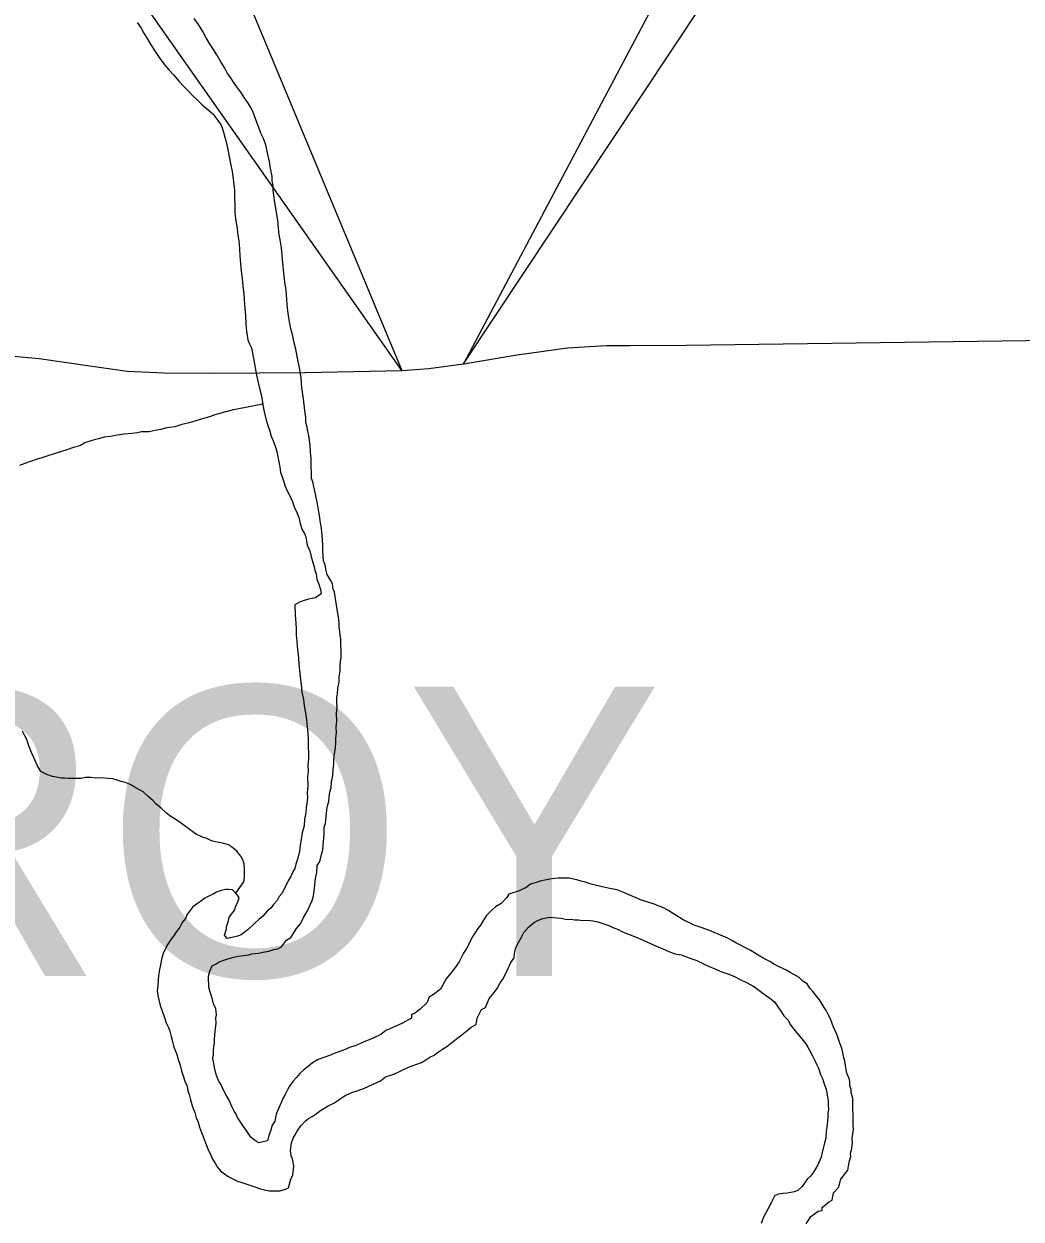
# Model space of a CAD drawing. Extents: x 0 to 34, y 0 to 22.
# Drawn here: x 6.002 to 6.59, y 16.508 to 17.212 of the extents above; entities that cross this region are included whole.
import ezdxf

# ---------------------------------------------------------------- set-up
doc = ezdxf.new("R2010")
doc.units = 0
for name, color, linetype in [('GM_X_Major_River', 7, 'Continuous'), ('GM_X_Minor_River', 7, 'Continuous'), ('GM_X_Township_Text', 7, 'Continuous'), ('GM_X_US_Route', 7, 'Continuous'), ('SH_Border', 7, 'Continuous'), ('SH_Data', 7, 'Continuous')]:
    doc.layers.add(name, color=color, linetype=linetype)

msp = doc.modelspace()

# ---------------------------------------------------------------- linework, layer by layer
at = {"layer": 'GM_X_Major_River'}
for points in [[(6.06879, 17.21276), (6.07115, 17.20939), (6.07273, 17.20639), (6.0747, 17.20339), (6.07667, 17.20001), (6.07903, 17.19626), (6.08178, 17.19214), (6.08453, 17.1884), (6.08726, 17.18504), (6.09038, 17.18169), (6.0935, 17.17796), (6.09622, 17.17497), (6.09894, 17.17237), (6.10128, 17.16976), (6.104, 17.16716), (6.1071, 17.16419), (6.11059, 17.16122), (6.1133, 17.159), (6.118, 17.15264), (6.1188, 17.15076), (6.11962, 17.14812), (6.12044, 17.1451), (6.12128, 17.1417), (6.12212, 17.13791), (6.12297, 17.13375), (6.12382, 17.12959), (6.12467, 17.12505), (6.12556, 17.11899), (6.12606, 17.11367), (6.12615, 17.1095), (6.12624, 17.10494), (6.12634, 17.10038), (6.12682, 17.09583), (6.12768, 17.09129), (6.12814, 17.0875), (6.12859, 17.08409), (6.12908, 17.07916), (6.12915, 17.07536), (6.12963, 17.07081), (6.13011, 17.06626), (6.13059, 17.06171), (6.13106, 17.05754), (6.13154, 17.05261)], [(6.16019, 17.02891), (6.15936, 17.03231), (6.15893, 17.03458), (6.15851, 17.03647), (6.15808, 17.03874), (6.15761, 17.04291), (6.15715, 17.0467), (6.15659, 17.05505), (6.15573, 17.05997), (6.15529, 17.063), (6.15431, 17.07324), (6.15378, 17.08007), (6.15292, 17.08462), (6.15248, 17.08765), (6.15201, 17.09182), (6.15153, 17.09637), (6.15065, 17.10205), (6.14978, 17.10697), (6.14932, 17.11076), (6.14887, 17.11417), (6.14882, 17.11645), (6.14838, 17.11948), (6.14832, 17.12214), (6.1479, 17.12403), (6.14706, 17.12781), (6.14662, 17.13084), (6.14577, 17.135), (6.1445, 17.14068), (6.14289, 17.14482), (6.1417, 17.14746), (6.14048, 17.15085), (6.13928, 17.15387), (6.13806, 17.15726), (6.13686, 17.16027), (6.13527, 17.16328), (6.13409, 17.16516), (6.13174, 17.16853), (6.13016, 17.17115), (6.12742, 17.17489), (6.12546, 17.17751), (6.12388, 17.18014), (6.12193, 17.18275), (6.12034, 17.18576), (6.11798, 17.18951), (6.11561, 17.19364), (6.11324, 17.19739), (6.11128, 17.20038), (6.10931, 17.20376), (6.10733, 17.20752), (6.10495, 17.21165), (6.10222, 17.21501)], [(6.13154, 17.05261), (6.13205, 17.04654), (6.13257, 17.04009), (6.13268, 17.03477), (6.13314, 17.03098), (6.13358, 17.02833), (6.13402, 17.02568), (6.13482, 17.0238), (6.13601, 17.02116), (6.13729, 17.01473), (6.13902, 17.00489), (6.14069, 16.99808), (6.14194, 16.99279), (6.14282, 16.98749), (6.14366, 16.98332), (6.14452, 16.97916), (6.14573, 16.97539), (6.14695, 16.97199), (6.14777, 16.96897), (6.14898, 16.96596), (6.15019, 16.96257), (6.15101, 16.95992), (6.15273, 16.95084), (6.15317, 16.94781), (6.15438, 16.94441), (6.15601, 16.93951), (6.15721, 16.93687), (6.15879, 16.93387), (6.16, 16.93085), (6.16121, 16.92746), (6.1628, 16.92407), (6.16401, 16.92106), (6.16484, 16.91766), (6.16606, 16.91388), (6.16725, 16.91163), (6.16805, 16.90975), (6.16892, 16.90482), (6.17051, 16.90144), (6.17135, 16.89804), (6.17218, 16.89463), (6.173, 16.89199), (6.17342, 16.8901), (6.17423, 16.88784), (6.17467, 16.88481), (6.17587, 16.88179), (6.1767, 16.87877), (6.17714, 16.87612), (6.17376, 16.87377), (6.17187, 16.87335), (6.1696, 16.87292), (6.16657, 16.87209), (6.16431, 16.87128), (6.16168, 16.8697), (6.16181, 16.86363), (6.16228, 16.85908), (6.16237, 16.85528), (6.16244, 16.85148), (6.16289, 16.84845), (6.16296, 16.84503), (6.16341, 16.842), (6.16387, 16.83821), (6.16394, 16.83479), (6.1644, 16.831), (6.16486, 16.82721), (6.16534, 16.82266), (6.16582, 16.81811), (6.16667, 16.81395), (6.16713, 16.81016), (6.16798, 16.80599), (6.16845, 16.80182), (6.16891, 16.79803), (6.16938, 16.79386), (6.16946, 16.79007), (6.16955, 16.78589), (6.16962, 16.78247), (6.1697, 16.77867), (6.16939, 16.77524), (6.16947, 16.77144), (6.16916, 16.7684), (6.16927, 16.76308), (6.16898, 16.75889), (6.16904, 16.75585), (6.16873, 16.75281), (6.16841, 16.75014), (6.16809, 16.74709), (6.16741, 16.74328), (6.16711, 16.73947), (6.16606, 16.73527), (6.16538, 16.73145), (6.16469, 16.72802), (6.16438, 16.72459), (6.16333, 16.72039), (6.16226, 16.71694), (6.16156, 16.71427), (6.16046, 16.71234), (6.159, 16.70927), (6.1579, 16.70735), (6.15426, 16.69967), (6.1524, 16.69773), (6.15131, 16.69542), (6.14908, 16.69309)], [(6.16967, 16.6905), (6.17077, 16.69281), (6.17185, 16.69549), (6.17255, 16.69816), (6.17322, 16.70274), (6.17386, 16.70845), (6.17454, 16.71189), (6.17484, 16.71607), (6.17631, 16.71839), (6.17736, 16.72259), (6.17806, 16.72527), (6.17839, 16.72793), (6.17868, 16.73212), (6.17899, 16.73517), (6.17892, 16.73859), (6.17963, 16.74088), (6.1806, 16.74888), (6.18094, 16.75117), (6.18164, 16.75385), (6.18196, 16.75651), (6.18229, 16.75918), (6.18299, 16.76185), (6.1833, 16.76528), (6.18398, 16.7691), (6.18428, 16.7729), (6.1846, 16.77557), (6.18455, 16.77823), (6.18487, 16.78052), (6.18521, 16.78281), (6.18553, 16.78547), (6.18585, 16.78852), (6.18579, 16.79118), (6.18611, 16.79423), (6.18603, 16.79765), (6.18634, 16.80107), (6.18624, 16.80563), (6.18655, 16.80906), (6.18649, 16.8121), (6.18642, 16.81514), (6.18676, 16.81704), (6.18707, 16.82047), (6.18741, 16.82238), (6.18775, 16.82428), (6.18769, 16.82732), (6.18837, 16.83076), (6.18832, 16.83342), (6.18863, 16.83646), (6.18897, 16.83837), (6.18887, 16.84293), (6.1888, 16.84635), (6.18874, 16.84939), (6.1883, 16.85204), (6.18826, 16.85394), (6.18782, 16.85659), (6.18777, 16.85887), (6.18731, 16.86266), (6.18687, 16.86569), (6.18511, 16.87705), (6.1843, 16.87894), (6.18386, 16.88197), (6.18267, 16.88422), (6.1807, 16.8876), (6.17987, 16.89062), (6.17944, 16.89327), (6.17863, 16.89553), (6.17812, 16.90122), (6.17806, 16.90426), (6.17797, 16.90844), (6.17751, 16.91223), (6.17745, 16.91489), (6.17703, 16.91678), (6.17661, 16.91905), (6.17615, 16.92246), (6.17573, 16.92435), (6.1753, 16.92663), (6.17485, 16.93004), (6.17401, 16.93382), (6.17317, 16.9376), (6.17273, 16.94025), (6.17231, 16.94214), (6.17151, 16.94403), (6.17145, 16.94668), (6.17135, 16.95162), (6.17126, 16.9558), (6.1708, 16.95959), (6.17071, 16.96377), (6.17027, 16.96642), (6.16983, 16.96945), (6.1694, 16.97172), (6.16896, 16.97437), (6.16815, 16.97702), (6.16808, 16.98005), (6.16761, 16.98423), (6.16671, 16.99104), (6.16581, 16.99749), (6.1653, 17.00356), (6.16442, 17.00924), (6.16316, 17.01491), (6.16228, 17.02021), (6.16104, 17.02474), (6.16019, 17.02891)], [(6.48497, 16.60346), (6.48455, 16.60574), (6.48411, 16.60839), (6.4829, 16.6114), (6.48209, 16.61367), (6.48088, 16.61706), (6.47929, 16.62044), (6.47848, 16.62233), (6.47727, 16.62572), (6.47607, 16.62835), (6.47488, 16.63061), (6.4737, 16.63248), (6.47252, 16.63436), (6.47094, 16.63698), (6.46938, 16.63885), (6.46704, 16.64184), (6.4651, 16.6437), (6.46352, 16.64632), (6.46121, 16.64779), (6.45887, 16.65003), (6.45579, 16.65186), (6.45349, 16.65295), (6.45117, 16.65442), (6.44426, 16.65769), (6.44156, 16.65953), (6.43809, 16.66135), (6.43463, 16.66318), (6.43, 16.66612), (6.42654, 16.66795), (6.42385, 16.66941), (6.42154, 16.6705), (6.41923, 16.67197), (6.41654, 16.67343), (6.41385, 16.67451), (6.41116, 16.67559), (6.40925, 16.67631), (6.40694, 16.6774), (6.40387, 16.67848), (6.40119, 16.67956), (6.39698, 16.68099), (6.3939, 16.68244), (6.39083, 16.68389), (6.38735, 16.6861), (6.38427, 16.68793), (6.38157, 16.68977), (6.3785, 16.69123), (6.37581, 16.69231), (6.37312, 16.69339), (6.37083, 16.6941), (6.36853, 16.69481), (6.36547, 16.69589), (6.36278, 16.69697), (6.36047, 16.69806), (6.35779, 16.69914), (6.35548, 16.70023), (6.35356, 16.70095), (6.35165, 16.70167), (6.34821, 16.70235), (6.3463, 16.70269), (6.34209, 16.70374), (6.33866, 16.70442), (6.33636, 16.70514), (6.33291, 16.7062), (6.331, 16.70654), (6.32794, 16.70761), (6.32335, 16.70865), (6.32069, 16.7086), (6.31688, 16.70851), (6.31498, 16.70847), (6.31195, 16.70803), (6.31006, 16.7076), (6.30627, 16.70676), (6.30324, 16.70594), (6.3006, 16.70512), (6.29798, 16.70316), (6.29384, 16.70117), (6.28779, 16.69914), (6.28669, 16.69722), (6.28334, 16.69373), (6.27996, 16.69175), (6.27809, 16.69019), (6.27623, 16.68825), (6.27437, 16.68631), (6.27254, 16.68323), (6.27106, 16.68092), (6.26958, 16.67898), (6.26774, 16.67628), (6.26664, 16.67436), (6.26262, 16.66667), (6.26114, 16.66436), (6.26004, 16.66244), (6.25859, 16.65936), (6.25711, 16.65743), (6.25563, 16.65512), (6.25341, 16.65241), (6.25081, 16.64932), (6.24752, 16.64316), (6.2434, 16.64003), (6.24077, 16.63846), (6.2397, 16.63539), (6.23559, 16.6315)], [(6.14908, 16.69309), (6.1476, 16.69116), (6.14536, 16.68921), (6.14276, 16.68612), (6.14052, 16.68417), (6.13827, 16.68222), (6.13417, 16.67833), (6.13006, 16.6752), (6.12779, 16.67439), (6.12477, 16.67357), (6.12173, 16.67312), (6.12017, 16.67499), (6.12125, 16.67805), (6.12157, 16.68072), (6.12229, 16.68263), (6.12299, 16.68569), (6.12632, 16.68994), (6.12666, 16.69185), (6.12812, 16.69454), (6.12883, 16.69722), (6.12687, 16.69983), (6.12493, 16.70169), (6.12264, 16.70202), (6.12074, 16.70198), (6.11771, 16.70116), (6.11545, 16.70035), (6.11357, 16.69917), (6.11169, 16.69836), (6.10868, 16.69678), (6.10605, 16.69482), (6.10418, 16.69364), (6.10156, 16.69168), (6.0997, 16.68936), (6.09822, 16.68743), (6.09714, 16.68475), (6.09529, 16.68243), (6.09382, 16.67974), (6.0916, 16.67665), (6.09013, 16.67433), (6.08865, 16.6724), (6.08681, 16.6697), (6.08425, 16.66471), (6.08317, 16.66164), (6.0825, 16.65745), (6.0818, 16.65477), (6.08147, 16.65249), (6.08116, 16.64906), (6.08086, 16.64525), (6.08054, 16.6422), (6.08098, 16.63955), (6.08142, 16.6369), (6.08225, 16.6335), (6.08346, 16.63049), (6.08467, 16.62709), (6.08589, 16.62332), (6.08709, 16.62068), (6.0879, 16.61842), (6.08872, 16.6154), (6.08955, 16.61238), (6.09038, 16.60897), (6.09198, 16.60521), (6.09282, 16.60181), (6.09403, 16.59841), (6.09486, 16.59501), (6.09608, 16.59162), (6.09689, 16.58897), (6.0981, 16.58596), (6.09853, 16.58331), (6.09934, 16.58105), (6.10017, 16.57802), (6.1014, 16.57387), (6.10261, 16.57047), (6.10344, 16.56745), (6.10463, 16.56482), (6.10546, 16.5618), (6.10666, 16.55878), (6.10787, 16.55577), (6.10908, 16.55275), (6.10989, 16.55011), (6.11069, 16.54823), (6.11188, 16.54597), (6.11309, 16.54296), (6.11466, 16.54071), (6.11585, 16.53846), (6.1178, 16.53622), (6.12012, 16.53437), (6.12243, 16.5329), (6.12512, 16.53144), (6.12782, 16.52998), (6.1305, 16.52928), (6.13816, 16.52678), (6.14084, 16.5257), (6.14352, 16.525), (6.14658, 16.5243), (6.14962, 16.52437), (6.15304, 16.52444), (6.15607, 16.52527), (6.15795, 16.52607), (6.159, 16.53065), (6.16045, 16.53373), (6.16076, 16.53715)], [(6.23559, 16.6315), (6.23223, 16.62877), (6.23034, 16.62835), (6.23039, 16.62607), (6.22475, 16.62291), (6.22022, 16.62091), (6.21721, 16.6197), (6.21532, 16.6189), (6.21233, 16.61656), (6.20819, 16.61457), (6.20555, 16.61337), (6.20328, 16.61256), (6.20065, 16.61136), (6.19726, 16.60977), (6.19423, 16.60895), (6.19121, 16.60774), (6.1882, 16.60653), (6.1848, 16.60532), (6.18216, 16.60412), (6.17537, 16.6017), (6.17198, 16.59972), (6.16974, 16.59777), (6.16712, 16.59582), (6.16451, 16.59348), (6.16266, 16.59116), (6.16042, 16.58883), (6.15858, 16.58613), (6.15748, 16.58421), (6.15602, 16.58113), (6.15455, 16.57882), (6.15383, 16.57691), (6.15165, 16.57192), (6.15056, 16.56961), (6.14989, 16.56542), (6.14804, 16.56272), (6.1477, 16.56081), (6.14627, 16.55698), (6.14557, 16.55392), (6.14216, 16.55309), (6.14027, 16.55267), (6.13795, 16.55414), (6.13563, 16.55599), (6.13445, 16.55786), (6.13288, 16.56011), (6.13131, 16.56236), (6.12896, 16.56573), (6.12778, 16.5676), (6.12698, 16.56948), (6.1258, 16.57136), (6.1246, 16.57399), (6.123, 16.57776), (6.12102, 16.58114), (6.11944, 16.58414), (6.11824, 16.58678), (6.11666, 16.5894), (6.11546, 16.59242), (6.11464, 16.59506), (6.11422, 16.59695), (6.11334, 16.60263), (6.11368, 16.60454), (6.11363, 16.60682), (6.11396, 16.60949), (6.1143, 16.61139), (6.11425, 16.61329), (6.11457, 16.61634), (6.11488, 16.61977), (6.11519, 16.62319), (6.11512, 16.62623), (6.11546, 16.62814), (6.11501, 16.63155), (6.1138, 16.63456), (6.11297, 16.63797), (6.11176, 16.64136), (6.11093, 16.64438), (6.11089, 16.64628), (6.11084, 16.64856), (6.11079, 16.65084), (6.11149, 16.65389), (6.11294, 16.65697), (6.1152, 16.65816), (6.11708, 16.65934), (6.12161, 16.66096), (6.1235, 16.66138), (6.12653, 16.6622), (6.12842, 16.66262), (6.13449, 16.66352), (6.13638, 16.66394), (6.14018, 16.6644), (6.14207, 16.66482), (6.14396, 16.66524), (6.14624, 16.66567), (6.14926, 16.6665), (6.15154, 16.66692), (6.15379, 16.66811), (6.15675, 16.67198), (6.15938, 16.67356), (6.16269, 16.67895), (6.16491, 16.68166), (6.16674, 16.68549), (6.16821, 16.68781), (6.16967, 16.6905)], [(6.16076, 16.53715), (6.1611, 16.53906), (6.16067, 16.54133), (6.16025, 16.54322), (6.15945, 16.5451), (6.15901, 16.54814), (6.15967, 16.55271), (6.16075, 16.55539), (6.16185, 16.55732), (6.16295, 16.55962), (6.16516, 16.56271), (6.16777, 16.56543), (6.16964, 16.56699), (6.17189, 16.56818), (6.17414, 16.56975), (6.17677, 16.5717), (6.18127, 16.57446), (6.18466, 16.57605), (6.18691, 16.57762), (6.18916, 16.57919), (6.19179, 16.58077), (6.19518, 16.58236), (6.19895, 16.58358), (6.20273, 16.58481), (6.21215, 16.58919), (6.21514, 16.59154), (6.22005, 16.59316), (6.22419, 16.59515), (6.22872, 16.59715), (6.23287, 16.59876), (6.23627, 16.59997), (6.2389, 16.60155), (6.24114, 16.60312), (6.24378, 16.60432), (6.24565, 16.60588), (6.24865, 16.60785), (6.25128, 16.60942), (6.25427, 16.61177), (6.26026, 16.61646), (6.26326, 16.6188), (6.2655, 16.62075), (6.2685, 16.62234), (6.26919, 16.62615), (6.27174, 16.63115), (6.274, 16.63234), (6.27616, 16.6377), (6.27913, 16.64119), (6.28099, 16.64351), (6.28244, 16.64658), (6.28466, 16.64967), (6.28685, 16.65428), (6.28903, 16.65889), (6.29087, 16.66159), (6.2912, 16.66425), (6.29189, 16.66769), (6.29371, 16.67115), (6.29518, 16.67384), (6.29664, 16.67653), (6.29961, 16.68002), (6.30298, 16.68275), (6.30523, 16.68394), (6.30788, 16.68476), (6.30977, 16.68518), (6.31167, 16.6856), (6.31624, 16.68532), (6.31853, 16.68499), (6.32197, 16.6843), (6.32462, 16.68436), (6.32654, 16.68402), (6.32882, 16.68407), (6.33111, 16.68374), (6.33415, 16.68381), (6.3372, 16.68349), (6.34026, 16.6828), (6.34255, 16.68209), (6.34485, 16.68138), (6.34677, 16.68066), (6.34907, 16.67957), (6.35176, 16.67849), (6.35484, 16.67703), (6.35829, 16.67559), (6.36174, 16.67414), (6.36558, 16.6727), (6.36865, 16.67125), (6.37211, 16.66981), (6.37518, 16.66835), (6.37863, 16.66691), (6.38209, 16.66546), (6.38554, 16.66402), (6.38936, 16.66334), (6.39243, 16.66227), (6.39511, 16.66118), (6.39856, 16.66012), (6.40202, 16.65829), (6.40586, 16.65648), (6.4097, 16.65504), (6.41277, 16.65359), (6.41622, 16.65252), (6.41891, 16.65144), (6.42198, 16.64999), (6.42467, 16.64852)], [(6.42467, 16.64852), (6.42659, 16.64781), (6.43159, 16.64525), (6.43352, 16.64377), (6.43739, 16.64082), (6.4397, 16.63935), (6.44164, 16.63787), (6.44435, 16.63565), (6.4467, 16.63228), (6.44827, 16.63003), (6.44985, 16.62741), (6.45218, 16.62518), (6.45376, 16.62217), (6.45572, 16.61955), (6.45728, 16.61769), (6.46041, 16.61395), (6.46275, 16.61096), (6.46393, 16.60909), (6.46512, 16.60684), (6.46671, 16.60383), (6.46829, 16.60082), (6.46909, 16.59894), (6.47028, 16.59669), (6.4715, 16.59291), (6.47269, 16.59066), (6.47391, 16.58688), (6.47473, 16.58424), (6.47516, 16.58197), (6.47559, 16.5797), (6.47602, 16.57743), (6.47606, 16.57515), (6.47613, 16.57211), (6.47579, 16.5702), (6.47584, 16.56792), (6.47551, 16.56564), (6.47521, 16.56183), (6.47487, 16.55954), (6.47459, 16.55535), (6.47388, 16.55268), (6.47248, 16.54695), (6.47178, 16.54427), (6.47105, 16.54236), (6.46997, 16.53967), (6.4685, 16.53736), (6.4674, 16.53544), (6.46555, 16.53312), (6.46369, 16.53118), (6.46073, 16.52693), (6.45812, 16.5246), (6.45585, 16.52378), (6.45396, 16.52337), (6.45207, 16.52294), (6.44903, 16.52288), (6.44675, 16.52245), (6.44449, 16.52164), (6.44267, 16.5178), (6.44048, 16.51357), (6.43791, 16.50896), (6.43647, 16.50512)], [(6.4631, 16.50494), (6.46568, 16.50918), (6.47017, 16.51232), (6.47245, 16.51274), (6.47241, 16.51464), (6.47615, 16.51777), (6.4784, 16.51896), (6.47907, 16.52315), (6.48205, 16.52625), (6.48347, 16.53123), (6.48569, 16.53393), (6.48754, 16.53664), (6.48822, 16.54007), (6.48856, 16.54198), (6.48927, 16.54465), (6.48923, 16.54655), (6.48993, 16.54923), (6.49023, 16.55303), (6.49018, 16.55531), (6.4905, 16.55798), (6.49083, 16.56065), (6.49078, 16.56293), (6.49073, 16.56559), (6.49068, 16.56749), (6.49064, 16.56939), (6.49059, 16.57204), (6.49044, 16.57888), (6.48961, 16.58228), (6.48957, 16.58418), (6.48876, 16.58645), (6.48871, 16.58872), (6.48829, 16.59062), (6.48708, 16.59363), (6.48666, 16.5959), (6.48623, 16.59817), (6.48579, 16.60082), (6.48497, 16.60346)]]:
    msp.add_lwpolyline(points, dxfattribs=at)
at = {"layer": 'GM_X_Minor_River'}
for points in [[(6.14274, 16.98788), (6.12766, 16.98488), (6.12538, 16.98445), (6.12198, 16.98361), (6.12008, 16.98319), (6.11744, 16.98238), (6.11441, 16.98155), (6.11139, 16.98035), (6.10648, 16.9791), (6.1027, 16.97788), (6.09854, 16.97665), (6.09513, 16.97581), (6.09098, 16.97458), (6.08794, 16.97414), (6.08529, 16.9737), (6.08264, 16.97288), (6.07923, 16.97243), (6.07582, 16.97159), (6.07354, 16.97154), (6.07126, 16.97149), (6.06899, 16.97107), (6.06557, 16.97061), (6.06102, 16.97013), (6.05684, 16.96966), (6.05306, 16.96882), (6.04926, 16.96836), (6.04586, 16.96752), (6.04283, 16.9667), (6.04019, 16.96588), (6.03792, 16.96507), (6.03529, 16.96349), (6.03113, 16.96226), (6.02736, 16.96104), (6.02358, 16.95982), (6.0198, 16.9586), (6.01602, 16.95737), (6.01262, 16.95616), (6.00922, 16.95533), (6.00582, 16.95411), (6.00242, 16.9529), (5.99941, 16.95169)], [(6.12687, 16.69983), (6.13168, 16.7064), (6.13199, 16.70944), (6.13194, 16.71172), (6.13189, 16.714), (6.13183, 16.71704), (6.13102, 16.71931), (6.12983, 16.72156), (6.12748, 16.72455), (6.12439, 16.72714), (6.12246, 16.72824), (6.11978, 16.72894), (6.11711, 16.72964), (6.11482, 16.72998), (6.11252, 16.73069), (6.10944, 16.73214), (6.10754, 16.73248), (6.10561, 16.73358), (6.10369, 16.73429), (6.09712, 16.73909), (6.09403, 16.74131), (6.0921, 16.74278), (6.08863, 16.74499), (6.08593, 16.74683), (6.08282, 16.7498), (6.07972, 16.7524), (6.07816, 16.75426), (6.07506, 16.75686), (6.07234, 16.75946), (6.07004, 16.76055), (6.06696, 16.76238), (6.06464, 16.76385), (6.06158, 16.76492), (6.05928, 16.76563), (6.05698, 16.76634), (6.0543, 16.76705), (6.05163, 16.76737), (6.04744, 16.76766), (6.0444, 16.76759), (6.04135, 16.76791), (6.03831, 16.76784), (6.03566, 16.7674), (6.033, 16.76735), (6.03034, 16.76729), (6.02805, 16.76724), (6.02615, 16.76758), (6.02386, 16.76753), (6.02195, 16.76786), (6.0189, 16.76856), (6.01545, 16.76963), (6.01199, 16.77145), (6.01001, 16.77483), (6.00762, 16.7801), (6.00642, 16.78273), (6.00562, 16.78461), (6.00482, 16.78649), (6.0036, 16.79027), (6.0028, 16.79215), (6.00121, 16.79516)]]:
    msp.add_lwpolyline(points, dxfattribs=at)
at = {"layer": 'GM_X_US_Route'}
for points in [[(6.35912, 17.02253), (6.39238, 17.02272), (6.69277, 17.02669), (6.75147, 17.02729)], [(5.9382, 17.01663), (5.93823, 17.01663), (5.97925, 17.0169), (5.99381, 17.01637), (6.01101, 17.01478), (6.04224, 17.01028), (6.06288, 17.00737), (6.08458, 17.00631), (6.11423, 17.00605), (6.16764, 17.0065), (6.22461, 17.0078), (6.24057, 17.00898), (6.26111, 17.0116), (6.29261, 17.0169), (6.32225, 17.02113), (6.34527, 17.02246), (6.35912, 17.02253)]]:
    msp.add_lwpolyline(points, dxfattribs=at)
at = {"layer": 'SH_Border'}
for points in [[(6.99773, 18.40311), (6.26111, 17.0116), (6.99773, 18.1206)], [(5.81986, 17.97995), (6.22461, 17.0078), (5.81986, 17.58349)]]:
    msp.add_lwpolyline(points, close=True, dxfattribs=at)
at = {"layer": 'SH_Data'}
msp.add_lwpolyline([(6.01101, 17.01478), (6.04224, 17.01028), (6.06288, 17.00737), (6.08458, 17.00631), (6.11423, 17.00605), (6.16764, 17.0065), (6.22461, 17.0078), (6.24057, 17.00898), (6.26111, 17.0116)], dxfattribs=at)

# ---------------------------------------------------------------- texts
at = {"layer": 'GM_X_Township_Text'}
msp.add_text('TROY', height=0.170455, rotation=0.00001, dxfattribs=at).set_placement((5.74563, 16.65092))

doc.saveas('drawing.dxf')
